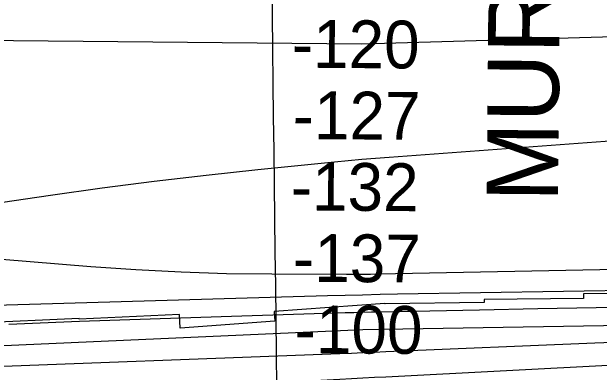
# Model space of a CAD drawing. Extents: x 3704301 to 3742427, y 506229 to 532009.
# Drawn here: x 3718668 to 3719492, y 519321 to 519827 of the extents above; entities that cross this region are included whole.
import ezdxf

# ---------------------------------------------------------------- set-up
doc = ezdxf.new("R2010")
doc.units = 0
for name, color, linetype in [('V-CHAN-NAID', 7, 'Continuous'), ('V-GRID-MAJR', 7, 'Continuous'), ('V-RIVR-RANG', 7, 'Continuous'), ('V-RRAP-RVMT', 7, 'Continuous'), ('V-TOPO-MAJR', 7, 'Continuous'), ('V-TOPO-MINR', 7, 'Continuous')]:
    doc.layers.add(name, color=color, linetype=linetype)

msp = doc.modelspace()

# ---------------------------------------------------------------- linework, layer by layer
at = {"layer": 'V-GRID-MAJR'}
msp.add_spline([(3719130.79, 511775.21), (3719057.66, 517832.65), (3718984.49, 523893.16), (3718911.33, 529953.69), (3718911.29, 529956.76)], degree=3, dxfattribs=at)
at = {"layer": 'V-RRAP-RVMT'}
msp.add_lwpolyline([(3720163.49, 519428.4), (3720044.57, 519427.02), (3720044.46, 519438.04), (3719908.1, 519436.47), (3719908.05, 519444.64), (3719751.94, 519442.87), (3719752.11, 519433.86), (3719625.46, 519432.45), (3719625.46, 519432.91), (3719469.93, 519431.15), (3719469.97, 519424.64), (3719330.49, 519423.07), (3719330.57, 519418.84), (3719191.4, 519417.21), (3719191.36, 519417.7), (3719035.89, 519406.42), (3719036.84, 519392.71), (3718903.96, 519383.12), (3718903.09, 519402.39), (3718762.54, 519395.89), (3718762.5, 519396.63), (3718617.39, 519389.91)], dxfattribs=at)
at = {"layer": 'V-TOPO-MAJR'}
msp.add_lwpolyline([(3718341.52, 519344.56), (3719160.18, 519381.03), (3719976.3, 519394.88), (3719993, 519395.12), (3720009.69, 519395.32), (3720026.39, 519395.45), (3720043.08, 519395.52), (3720787.71, 519397.31), (3720808.13, 519397.35), (3720828.56, 519397.4), (3720848.98, 519397.44), (3720869.41, 519397.48), (3720903.67, 519397.54), (3720906.97, 519397.54), (3720910.26, 519397.54), (3720913.55, 519397.52), (3720916.85, 519397.49), (3720964.6, 519397), (3720991.77, 519396.54), (3721018.93, 519395.86), (3721046.08, 519394.81), (3721073.22, 519393.54), (3721694.43, 519360.29)], dxfattribs=at)
at = {"layer": 'V-TOPO-MINR'}
for points in [[(3720454.03, 519787.41), (3720050.47, 519803.82), (3720028.71, 519804.47), (3720006.95, 519804.83), (3719985.19, 519804.73), (3719963.43, 519804.33), (3719158.27, 519781.02), (3718328.09, 519789.16)], [(3719689.73, 519658.92), (3719197.39, 519622.33), (3719178.23, 519620.84), (3719159.07, 519619.24), (3719139.92, 519617.5), (3719120.78, 519615.66), (3719013.19, 519604.89), (3718940.33, 519597.09), (3718867.55, 519588.62), (3718794.89, 519579.13), (3718722.32, 519568.98), (3718307.63, 519508.04), (3718778.58, 519469.61), (3718842.01, 519465.19), (3718905.48, 519461.78), (3718969.01, 519459.88), (3719032.59, 519458.98), (3719137.48, 519458.75), (3719148.64, 519458.76), (3719159.81, 519458.82), (3719170.97, 519458.96), (3719182.13, 519459.13), (3719540.2, 519466.03)], [(3718370.5, 519407.31), (3719110.87, 519428.7), (3719135.41, 519429.37), (3719159.95, 519429.97), (3719184.49, 519430.49), (3719209.03, 519430.95), (3719674.75, 519438.88), (3719730.52, 519439.77), (3719786.29, 519440.58), (3719842.06, 519441.28), (3719897.83, 519441.9), (3719990.35, 519442.83), (3719999.86, 519442.94), (3720009.38, 519443.06), (3720018.89, 519443.21), (3720028.4, 519443.37), (3720107.13, 519444.82), (3720156, 519445.83), (3720204.87, 519447), (3720253.74, 519448.41), (3720302.6, 519449.96), (3720892.1, 519470.18), (3720902.12, 519470.55), (3720912.15, 519470.96)], [(3718663.58, 519388.61), (3718762.85, 519392.74), (3718862.14, 519396.34), (3718961.44, 519399.59), (3719135.53, 519404.84), (3719147.79, 519405.19), (3719160.06, 519405.52), (3719172.33, 519405.81), (3719184.6, 519406.08), (3719323.75, 519408.92), (3719405.6, 519410.5), (3719487.45, 519411.97), (3719569.3, 519413.27), (3719651.16, 519414.44), (3719952.35, 519418.47), (3719980.94, 519418.84), (3720009.53, 519419.2), (3720038.12, 519419.55), (3720066.71, 519419.88), (3720270.22, 519422.18)], [(3718580.93, 519327.12), (3719128.16, 519347.63), (3719144.25, 519348.24), (3719160.33, 519348.87), (3719176.42, 519349.52), (3719192.51, 519350.18), (3719485.72, 519362.51), (3719573.04, 519365.92), (3719660.37, 519368.99), (3719747.72, 519371.52), (3719835.07, 519373.71), (3719994.29, 519377.22), (3720002.05, 519377.37), (3720009.81, 519377.47), (3720017.57, 519377.52), (3720025.32, 519377.53), (3720233.15, 519376.98)], [(3718586, 519281.53), (3718681.73, 519287.23), (3718777.46, 519292.77), (3718873.21, 519298.09), (3718968.97, 519303.25), (3719128.22, 519311.65), (3719144.36, 519312.5), (3719160.51, 519313.35), (3719176.65, 519314.19), (3719192.79, 519315.03), (3719851.62, 519349.24)]]:
    msp.add_lwpolyline(points, dxfattribs=at)

# ---------------------------------------------------------------- texts
at = {"layer": 'V-CHAN-NAID'}
msp.add_text('MURPHY OIL (87.0)', height=100, rotation=89.52255, dxfattribs=at).set_placement((3719434, 519559.69))
at = {"layer": 'V-RIVR-RANG'}
for s, p in [('-120', (3719060.43, 519748.23)), ('-127', (3719061.7, 519648.23)), ('-132', (3719059.01, 519548.25)), ('-137', (3719062.13, 519448.23)), ('-100', (3719064.45, 519348.22))]:
    msp.add_text(s, height=67, rotation=359.58517, dxfattribs=at).set_placement(p)

doc.saveas('drawing.dxf')
